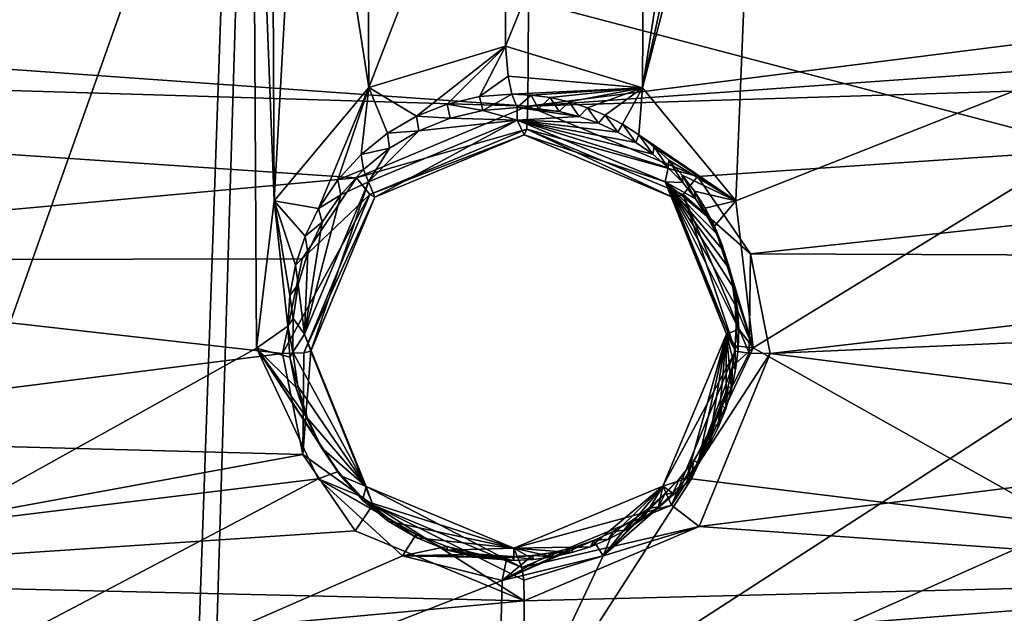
# Model space of a CAD drawing. Header units: millimetres. Extents: x -147 to 294, y -82 to 275.
# Tile 506 of 609: x 232.07 to 241.5, y 238.58 to 244.27. Entities that reach past the tile are written whole.
import ezdxf

# ---------------------------------------------------------------- set-up
doc = ezdxf.new("R2010")
doc.units = ezdxf.units.MM
doc.header["$LTSCALE"] = 67.506716
for name, color, linetype in [('1594', 7, 'CONTINUOUS'), ('1595', 7, 'CONTINUOUS'), ('1596', 7, 'CONTINUOUS'), ('1655', 7, 'CONTINUOUS'), ('1670', 7, 'CONTINUOUS'), ('3742', 7, 'CONTINUOUS'), ('3743', 7, 'CONTINUOUS'), ('3744', 7, 'CONTINUOUS'), ('3745', 7, 'CONTINUOUS'), ('3746', 7, 'CONTINUOUS'), ('3747', 7, 'CONTINUOUS'), ('3748', 7, 'CONTINUOUS'), ('3749', 7, 'CONTINUOUS'), ('3750', 7, 'CONTINUOUS'), ('3751', 7, 'CONTINUOUS'), ('3752', 7, 'CONTINUOUS'), ('3753', 7, 'CONTINUOUS'), ('3754', 7, 'CONTINUOUS'), ('498', 7, 'CONTINUOUS'), ('499', 7, 'CONTINUOUS'), ('841', 7, 'CONTINUOUS'), ('871', 7, 'CONTINUOUS')]:
    doc.layers.add(name, color=color, linetype=linetype)

msp = doc.modelspace()

# ---------------------------------------------------------------- linework, layer by layer
at = {"layer": '1594', "linetype": 'CONTINUOUS'}
for points in [[(227.5298, 245.2722, -6.7578), (234.2977, 247.9122, -7.1923), (231.2856, 239.4225, -7.0611), (227.5298, 245.2722, -6.7578)], [(234.2977, 247.9122, -7.1923), (234.3358, 241.1197, -7.272), (231.2856, 239.4225, -7.0611), (234.2977, 247.9122, -7.1923)], [(234.5058, 242.5318, -7.2712), (234.3358, 241.1197, -7.272), (234.2977, 247.9122, -7.1923), (234.5058, 242.5318, -7.2712)], [(234.4794, 247.831, -7.2098), (234.5058, 242.5318, -7.2712), (234.2977, 247.9122, -7.1923), (234.4794, 247.831, -7.2098)], [(238.0347, 243.6147, -7.6199), (239.1475, 247.9122, -7.703), (238.928, 242.5331, -7.7368), (238.0347, 243.6147, -7.6199)], [(239.1475, 247.9122, -7.703), (238.0347, 243.6147, -7.6199), (238.9664, 247.8306, -7.6822), (239.1475, 247.9122, -7.703)], [(239.1475, 247.9122, -7.703), (245.8576, 245.2727, -8.6876), (238.928, 242.5331, -7.7368), (239.1475, 247.9122, -7.703)], [(234.7893, 247.6226, -7.2408), (234.5058, 242.5318, -7.2712), (234.4794, 247.831, -7.2098), (234.7893, 247.6226, -7.2408)], [(238.9664, 247.8306, -7.6822), (238.0347, 243.6147, -7.6199), (238.657, 247.6222, -7.6481), (238.9664, 247.8306, -7.6822)], [(235.4118, 243.6197, -7.3436), (234.5058, 242.5318, -7.2712), (234.7893, 247.6226, -7.2408), (235.4118, 243.6197, -7.3436)], [(235.3919, 247.2924, -7.3019), (235.4118, 243.6197, -7.3436), (234.7893, 247.6226, -7.2408), (235.3919, 247.2924, -7.3019)], [(238.657, 247.6222, -7.6481), (238.0347, 243.6147, -7.6199), (238.0549, 247.2923, -7.5823), (238.657, 247.6222, -7.6481)], [(236.7239, 247.0085, -7.4397), (235.4118, 243.6197, -7.3436), (235.3919, 247.2924, -7.3019), (236.7239, 247.0085, -7.4397)], [(238.0347, 243.6147, -7.6199), (236.7206, 244.0141, -7.4714), (238.0549, 247.2923, -7.5823), (238.0347, 243.6147, -7.6199)], [(238.0549, 247.2923, -7.5823), (236.7206, 244.0141, -7.4714), (236.7239, 247.0085, -7.4397), (238.0549, 247.2923, -7.5823)], [(236.7206, 244.0141, -7.4714), (235.4118, 243.6197, -7.3436), (236.7239, 247.0085, -7.4397), (236.7206, 244.0141, -7.4714)], [(238.928, 242.5331, -7.7368), (245.8576, 245.2727, -8.6876), (239.0949, 241.1227, -7.7731), (238.928, 242.5331, -7.7368)], [(239.0949, 241.1227, -7.7731), (245.8576, 245.2727, -8.6876), (242.1217, 239.4225, -8.2022), (239.0949, 241.1227, -7.7731)], [(234.3358, 241.1197, -7.272), (234.9264, 239.8662, -7.339), (231.2856, 239.4225, -7.0611), (234.3358, 241.1197, -7.272)], [(238.5028, 239.8663, -7.7156), (239.0949, 241.1227, -7.7731), (242.1217, 239.4225, -8.2022), (238.5028, 239.8663, -7.7156)]]:
    msp.add_3dface(points, dxfattribs=at)
at = {"layer": '1595', "linetype": 'CONTINUOUS'}
for points in [[(235.4118, 243.6197, -7.3436), (236.7206, 244.0141, -7.4714), (235.8697, 243.343, -6.7712), (235.4118, 243.6197, -7.3436)], [(235.8697, 243.343, -6.7712), (236.7206, 244.0141, -7.4714), (236.1647, 243.4598, -6.8022), (235.8697, 243.343, -6.7712)], [(236.1647, 243.4598, -6.8022), (236.7206, 244.0141, -7.4714), (236.4725, 243.5306, -6.835), (236.1647, 243.4598, -6.8022)], [(236.4725, 243.5306, -6.835), (236.7206, 244.0141, -7.4714), (236.7473, 243.7259, -7.2171), (236.4725, 243.5306, -6.835)], [(236.7841, 243.5544, -6.8683), (236.4725, 243.5306, -6.835), (236.7473, 243.7259, -7.2171), (236.7841, 243.5544, -6.8683)], [(234.5058, 242.5318, -7.2712), (235.4118, 243.6197, -7.3436), (234.9315, 242.4576, -6.6747), (234.5058, 242.5318, -7.2712)], [(234.9315, 242.4576, -6.6747), (235.4118, 243.6197, -7.3436), (235.1168, 242.7336, -6.6933), (234.9315, 242.4576, -6.6747)], [(235.1168, 242.7336, -6.6933), (235.4118, 243.6197, -7.3436), (235.3398, 242.9772, -6.7161), (235.1168, 242.7336, -6.6933)], [(235.3398, 242.9772, -6.7161), (235.4118, 243.6197, -7.3436), (235.5932, 243.1818, -6.7424), (235.3398, 242.9772, -6.7161)], [(235.5932, 243.1818, -6.7424), (235.4118, 243.6197, -7.3436), (235.8697, 243.343, -6.7712), (235.5932, 243.1818, -6.7424)], [(234.3358, 241.1197, -7.272), (234.5058, 242.5318, -7.2712), (234.6366, 241.3304, -6.649), (234.3358, 241.1197, -7.272)], [(234.6366, 241.3304, -6.649), (234.5058, 242.5318, -7.2712), (234.655, 241.6262, -6.649), (234.6366, 241.3304, -6.649)], [(234.655, 241.6262, -6.649), (234.5058, 242.5318, -7.2712), (234.7111, 241.916, -6.6535), (234.655, 241.6262, -6.649)], [(234.7111, 241.916, -6.6535), (234.5058, 242.5318, -7.2712), (234.8038, 242.1944, -6.6621), (234.7111, 241.916, -6.6535)], [(234.8038, 242.1944, -6.6621), (234.5058, 242.5318, -7.2712), (234.9315, 242.4576, -6.6747), (234.8038, 242.1944, -6.6621)], [(234.6562, 241.0352, -6.6532), (234.3358, 241.1197, -7.272), (234.6366, 241.3304, -6.649), (234.6562, 241.0352, -6.6532)], [(234.9264, 239.8662, -7.339), (234.3358, 241.1197, -7.272), (235.1187, 239.9378, -6.7105), (234.9264, 239.8662, -7.339)], [(235.1187, 239.9378, -6.7105), (234.3358, 241.1197, -7.272), (234.9343, 240.2104, -6.6887), (235.1187, 239.9378, -6.7105)], [(234.9343, 240.2104, -6.6887), (234.3358, 241.1197, -7.272), (234.8069, 240.4705, -6.6731), (234.9343, 240.2104, -6.6887)], [(234.8069, 240.4705, -6.6731), (234.3358, 241.1197, -7.272), (234.7136, 240.7467, -6.6613), (234.8069, 240.4705, -6.6731)], [(234.7136, 240.7467, -6.6613), (234.3358, 241.1197, -7.272), (234.6562, 241.0352, -6.6532), (234.7136, 240.7467, -6.6613)], [(235.3393, 239.6975, -6.736), (234.9264, 239.8662, -7.339), (235.1187, 239.9378, -6.7105), (235.3393, 239.6975, -6.736)], [(235.8654, 239.335, -6.7947), (234.9264, 239.8662, -7.339), (235.5903, 239.4954, -6.7642), (235.8654, 239.335, -6.7947)], [(234.9264, 239.8662, -7.339), (235.8654, 239.335, -6.7947), (235.7355, 239.1307, -7.5991), (234.9264, 239.8662, -7.339)], [(235.5903, 239.4954, -6.7642), (234.9264, 239.8662, -7.339), (235.3393, 239.6975, -6.736), (235.5903, 239.4954, -6.7642)], [(235.8654, 239.335, -6.7947), (236.1598, 239.2182, -6.8268), (235.7355, 239.1307, -7.5991), (235.8654, 239.335, -6.7947)], [(236.1598, 239.2182, -6.8268), (236.4681, 239.1471, -6.8598), (235.7355, 239.1307, -7.5991), (236.1598, 239.2182, -6.8268)], [(236.4681, 239.1471, -6.8598), (236.7815, 239.1232, -6.8926), (235.7355, 239.1307, -7.5991), (236.4681, 239.1471, -6.8598)], [(236.7334, 239.1112, -7.3498), (236.6906, 238.892, -7.7564), (235.7355, 239.1307, -7.5991), (236.7334, 239.1112, -7.3498)], [(236.7815, 239.1232, -6.8926), (236.7334, 239.1112, -7.3498), (235.7355, 239.1307, -7.5991), (236.7815, 239.1232, -6.8926)]]:
    msp.add_3dface(points, dxfattribs=at)
at = {"layer": '1596', "linetype": 'CONTINUOUS'}
for points in [[(231.2856, 239.4225, -7.0611), (234.9264, 239.8662, -7.339), (222.6883, 233.4198, -7.5827), (231.2856, 239.4225, -7.0611)], [(234.9264, 239.8662, -7.339), (235.7355, 239.1307, -7.5991), (222.6883, 233.4198, -7.5827), (234.9264, 239.8662, -7.339)], [(238.5028, 239.8663, -7.7156), (242.1217, 239.4225, -8.2022), (236.6432, 236.9809, -8.2056), (238.5028, 239.8663, -7.7156)], [(238.5028, 239.8663, -7.7156), (236.6432, 236.9809, -8.2056), (237.6561, 239.1299, -7.8015), (238.5028, 239.8663, -7.7156)], [(242.1217, 239.4225, -8.2022), (245.6442, 238.5371, -8.7835), (236.6432, 236.9809, -8.2056), (242.1217, 239.4225, -8.2022)], [(235.7355, 239.1307, -7.5991), (236.6906, 238.892, -7.7564), (222.6883, 233.4198, -7.5827), (235.7355, 239.1307, -7.5991)], [(236.6432, 236.9809, -8.2056), (236.6906, 238.892, -7.7564), (237.6561, 239.1299, -7.8015), (236.6432, 236.9809, -8.2056)], [(222.6883, 233.4198, -7.5827), (236.6906, 238.892, -7.7564), (236.6432, 236.9809, -8.2056), (222.6883, 233.4198, -7.5827)]]:
    msp.add_3dface(points, dxfattribs=at)
at = {"layer": '1655', "linetype": 'CONTINUOUS'}
for points in [[(236.9492, 245.3324, -5.273), (236.9372, 243.4394, -5.3852), (255.6856, 245.8161, -7.8739), (236.9492, 245.3324, -5.273)], [(255.6856, 245.8161, -7.8739), (236.9372, 243.4394, -5.3852), (256.2136, 244.8117, -8.0411), (255.6856, 245.8161, -7.8739)], [(256.2136, 244.8117, -8.0411), (236.9372, 243.4394, -5.3852), (258.2573, 244.1008, -8.4766), (256.2136, 244.8117, -8.0411)], [(236.9372, 243.4394, -5.3852), (238.5623, 242.7657, -5.6063), (258.2573, 244.1008, -8.4766), (236.9372, 243.4394, -5.3852)], [(238.5623, 242.7657, -5.6063), (239.0687, 242.0229, -5.7158), (258.2573, 244.1008, -8.4766), (238.5623, 242.7657, -5.6063)], [(239.0687, 242.0229, -5.7158), (247.2503, 241.9912, -6.7854), (258.2573, 244.1008, -8.4766), (239.0687, 242.0229, -5.7158)], [(239.2561, 241.0682, -5.809), (247.2503, 241.9912, -6.7854), (239.0687, 242.0229, -5.7158), (239.2561, 241.0682, -5.809)], [(246.1433, 241.3739, -6.6734), (247.2503, 241.9912, -6.7854), (239.2561, 241.0682, -5.809), (246.1433, 241.3739, -6.6734)], [(245.5041, 240.2738, -6.6734), (246.1433, 241.3739, -6.6734), (239.2561, 241.0682, -5.809), (245.5041, 240.2738, -6.6734)], [(238.5754, 239.4102, -5.8675), (245.5041, 240.2738, -6.6734), (239.2561, 241.0682, -5.809), (238.5754, 239.4102, -5.8675)], [(245.5378, 238.9158, -6.7986), (245.5041, 240.2738, -6.6734), (238.5754, 239.4102, -5.8675), (245.5378, 238.9158, -6.7986)], [(236.9021, 238.6991, -5.7478), (245.5378, 238.9158, -6.7986), (238.5754, 239.4102, -5.8675), (236.9021, 238.6991, -5.7478)], [(241.5895, 237.7848, -6.3739), (245.5378, 238.9158, -6.7986), (236.8931, 237.769, -5.8323), (241.5895, 237.7848, -6.3739)], [(236.8931, 237.769, -5.8323), (245.5378, 238.9158, -6.7986), (236.8977, 238.235, -5.7894), (236.8931, 237.769, -5.8323)], [(236.8977, 238.235, -5.7894), (245.5378, 238.9158, -6.7986), (236.9021, 238.6991, -5.7478), (236.8977, 238.235, -5.7894)]]:
    msp.add_3dface(points, dxfattribs=at)
at = {"layer": '1670', "linetype": 'CONTINUOUS'}
for points in [[(236.9372, 243.4394, -5.3852), (236.9492, 245.3324, -5.273), (217.548, 244.8225, -3.968), (236.9372, 243.4394, -5.3852)], [(215.5199, 244.0889, -3.9713), (236.9372, 243.4394, -5.3852), (217.548, 244.8225, -3.968), (215.5199, 244.0889, -3.9713)], [(235.2939, 242.7535, -5.2631), (236.9372, 243.4394, -5.3852), (215.5199, 244.0889, -3.9713), (235.2939, 242.7535, -5.2631)], [(226.6769, 241.9591, -4.6169), (235.2939, 242.7535, -5.2631), (215.5199, 244.0889, -3.9713), (226.6769, 241.9591, -4.6169)], [(234.7738, 241.9756, -5.2672), (235.2939, 242.7535, -5.2631), (226.6769, 241.9591, -4.6169), (234.7738, 241.9756, -5.2672)], [(234.5869, 241.0682, -5.3173), (234.7738, 241.9756, -5.2672), (226.6769, 241.9591, -4.6169), (234.5869, 241.0682, -5.3173)], [(228.2959, 240.2738, -4.8614), (234.5869, 241.0682, -5.3173), (226.6769, 241.9591, -4.6169), (228.2959, 240.2738, -4.8614)], [(234.7809, 240.1008, -5.4134), (234.5869, 241.0682, -5.3173), (228.2959, 240.2738, -4.8614), (234.7809, 240.1008, -5.4134)], [(228.2327, 238.8996, -4.978), (234.7809, 240.1008, -5.4134), (228.2959, 240.2738, -4.8614), (228.2327, 238.8996, -4.978)], [(235.282, 239.368, -5.524), (234.7809, 240.1008, -5.4134), (228.2327, 238.8996, -4.978), (235.282, 239.368, -5.524)], [(236.9021, 238.6991, -5.7478), (235.282, 239.368, -5.524), (228.2327, 238.8996, -4.978), (236.9021, 238.6991, -5.7478)], [(227.47, 237.8324, -5.0283), (236.9021, 238.6991, -5.7478), (228.2327, 238.8996, -4.978), (227.47, 237.8324, -5.0283)], [(236.8977, 238.235, -5.7894), (236.9021, 238.6991, -5.7478), (227.47, 237.8324, -5.0283), (236.8977, 238.235, -5.7894)]]:
    msp.add_3dface(points, dxfattribs=at)
at = {"layer": '3742', "linetype": 'CONTINUOUS'}
for points in [[(236.9372, 243.4394, -5.3852), (235.2939, 242.7535, -5.2631), (236.9278, 243.2189, -5.5036), (236.9372, 243.4394, -5.3852)], [(236.9278, 243.2189, -5.5036), (235.2939, 242.7535, -5.2631), (235.4227, 242.5926, -5.3812), (236.9278, 243.2189, -5.5036)], [(236.9278, 243.2189, -5.5036), (235.4227, 242.5926, -5.3812), (236.9022, 243.1653, -5.7468), (236.9278, 243.2189, -5.5036)], [(236.9022, 243.1653, -5.7468), (235.4227, 242.5926, -5.3812), (235.4694, 242.5656, -5.6266), (236.9022, 243.1653, -5.7468)], [(235.2939, 242.7535, -5.2631), (234.7738, 241.9756, -5.2672), (235.4227, 242.5926, -5.3812), (235.2939, 242.7535, -5.2631)], [(234.7738, 241.9756, -5.2672), (234.5869, 241.0682, -5.3173), (235.4227, 242.5926, -5.3812), (234.7738, 241.9756, -5.2672)], [(235.4227, 242.5926, -5.3812), (234.5869, 241.0682, -5.3173), (234.7919, 241.075, -5.4275), (235.4227, 242.5926, -5.3812)], [(235.4227, 242.5926, -5.3812), (234.7919, 241.075, -5.4275), (235.4694, 242.5656, -5.6266), (235.4227, 242.5926, -5.3812)], [(234.8572, 241.0908, -5.6412), (235.4694, 242.5656, -5.6266), (234.7919, 241.075, -5.4275), (234.8572, 241.0908, -5.6412)]]:
    msp.add_3dface(points, dxfattribs=at)
at = {"layer": '3743', "linetype": 'CONTINUOUS'}
for points in [[(238.5623, 242.7657, -5.6063), (236.9372, 243.4394, -5.3852), (236.9278, 243.2189, -5.5036), (238.5623, 242.7657, -5.6063)], [(236.9278, 243.2189, -5.5036), (236.9022, 243.1653, -5.7468), (238.3289, 242.5649, -5.9278), (236.9278, 243.2189, -5.5036)], [(238.5623, 242.7657, -5.6063), (236.9278, 243.2189, -5.5036), (238.4246, 242.5931, -5.6973), (238.5623, 242.7657, -5.6063)], [(238.4246, 242.5931, -5.6973), (236.9278, 243.2189, -5.5036), (238.3289, 242.5649, -5.9278), (238.4246, 242.5931, -5.6973)], [(239.0687, 242.0229, -5.7158), (238.5623, 242.7657, -5.6063), (238.4246, 242.5931, -5.6973), (239.0687, 242.0229, -5.7158)], [(238.9242, 241.0908, -6.0695), (238.4246, 242.5931, -5.6973), (238.3289, 242.5649, -5.9278), (238.9242, 241.0908, -6.0695)], [(239.0558, 241.0735, -5.857), (239.0687, 242.0229, -5.7158), (238.4246, 242.5931, -5.6973), (239.0558, 241.0735, -5.857)], [(238.4246, 242.5931, -5.6973), (238.9242, 241.0908, -6.0695), (239.0558, 241.0735, -5.857), (238.4246, 242.5931, -5.6973)], [(239.2561, 241.0682, -5.809), (239.0687, 242.0229, -5.7158), (239.0558, 241.0735, -5.857), (239.2561, 241.0682, -5.809)]]:
    msp.add_3dface(points, dxfattribs=at)
at = {"layer": '3744', "linetype": 'CONTINUOUS'}
for points in [[(239.0558, 241.0735, -5.857), (238.9242, 241.0908, -6.0695), (238.3127, 239.6163, -6.0879), (239.0558, 241.0735, -5.857)], [(239.2561, 241.0682, -5.809), (239.0558, 241.0735, -5.857), (238.3127, 239.6163, -6.0879), (239.2561, 241.0682, -5.809)], [(238.5754, 239.4102, -5.8675), (239.2561, 241.0682, -5.809), (238.3127, 239.6163, -6.0879), (238.5754, 239.4102, -5.8675)], [(236.8785, 239.0165, -5.9712), (238.5754, 239.4102, -5.8675), (238.3127, 239.6163, -6.0879), (236.8785, 239.0165, -5.9712)], [(236.8965, 238.8978, -5.8005), (238.5754, 239.4102, -5.8675), (236.8785, 239.0165, -5.9712), (236.8965, 238.8978, -5.8005)], [(236.9021, 238.6991, -5.7478), (238.5754, 239.4102, -5.8675), (236.8965, 238.8978, -5.8005), (236.9021, 238.6991, -5.7478)]]:
    msp.add_3dface(points, dxfattribs=at)
at = {"layer": '3745', "linetype": 'CONTINUOUS'}
for points in [[(234.5869, 241.0682, -5.3173), (234.7809, 240.1008, -5.4134), (234.7919, 241.075, -5.4275), (234.5869, 241.0682, -5.3173)], [(234.7809, 240.1008, -5.4134), (234.8572, 241.0908, -5.6412), (234.7919, 241.075, -5.4275), (234.7809, 240.1008, -5.4134)], [(234.8572, 241.0908, -5.6412), (234.7809, 240.1008, -5.4134), (235.451, 239.6172, -5.7865), (234.8572, 241.0908, -5.6412)], [(234.7809, 240.1008, -5.4134), (235.282, 239.368, -5.524), (235.451, 239.6172, -5.7865), (234.7809, 240.1008, -5.4134)], [(235.282, 239.368, -5.524), (236.9021, 238.6991, -5.7478), (235.451, 239.6172, -5.7865), (235.282, 239.368, -5.524)], [(236.9021, 238.6991, -5.7478), (236.8965, 238.8978, -5.8005), (235.451, 239.6172, -5.7865), (236.9021, 238.6991, -5.7478)], [(236.8965, 238.8978, -5.8005), (236.8785, 239.0165, -5.9712), (235.451, 239.6172, -5.7865), (236.8965, 238.8978, -5.8005)]]:
    msp.add_3dface(points, dxfattribs=at)
at = {"layer": '3746', "linetype": 'CONTINUOUS'}
for points in [[(234.8572, 241.0908, -5.6412), (235.451, 239.6172, -5.7865), (234.7971, 241.2544, -6.3308), (234.8572, 241.0908, -5.6412)], [(234.7971, 241.2544, -6.3308), (235.451, 239.6172, -5.7865), (235.3864, 239.7955, -6.5063), (234.7971, 241.2544, -6.3308)], [(235.451, 239.6172, -5.7865), (236.8785, 239.0165, -5.9712), (235.3864, 239.7955, -6.5063), (235.451, 239.6172, -5.7865)], [(235.3864, 239.7955, -6.5063), (236.8785, 239.0165, -5.9712), (236.8016, 239.2037, -6.7019), (235.3864, 239.7955, -6.5063)]]:
    msp.add_3dface(points, dxfattribs=at)
at = {"layer": '3747', "linetype": 'CONTINUOUS'}
for points in [[(236.8344, 243.3064, -6.3907), (235.4694, 242.5656, -5.6266), (235.4082, 242.7129, -6.2845), (236.8344, 243.3064, -6.3907)], [(236.9022, 243.1653, -5.7468), (235.4694, 242.5656, -5.6266), (236.8344, 243.3064, -6.3907), (236.9022, 243.1653, -5.7468)], [(234.8572, 241.0908, -5.6412), (234.7971, 241.2544, -6.3308), (235.4082, 242.7129, -6.2845), (234.8572, 241.0908, -5.6412)], [(235.4694, 242.5656, -5.6266), (234.8572, 241.0908, -5.6412), (235.4082, 242.7129, -6.2845), (235.4694, 242.5656, -5.6266)]]:
    msp.add_3dface(points, dxfattribs=at)
at = {"layer": '3748', "linetype": 'CONTINUOUS'}
for points in [[(236.9022, 243.1653, -5.7468), (236.8344, 243.3064, -6.3907), (238.2508, 242.713, -6.5838), (236.9022, 243.1653, -5.7468)], [(238.3289, 242.5649, -5.9278), (236.9022, 243.1653, -5.7468), (238.2508, 242.713, -6.5838), (238.3289, 242.5649, -5.9278)], [(238.8394, 241.2544, -6.7565), (238.3289, 242.5649, -5.9278), (238.2508, 242.713, -6.5838), (238.8394, 241.2544, -6.7565)], [(238.9242, 241.0908, -6.0695), (238.3289, 242.5649, -5.9278), (238.8394, 241.2544, -6.7565), (238.9242, 241.0908, -6.0695)]]:
    msp.add_3dface(points, dxfattribs=at)
at = {"layer": '3749', "linetype": 'CONTINUOUS'}
for points in [[(238.9242, 241.0908, -6.0695), (238.8394, 241.2544, -6.7565), (238.2281, 239.797, -6.8054), (238.9242, 241.0908, -6.0695)], [(238.3127, 239.6163, -6.0879), (238.9242, 241.0908, -6.0695), (238.2281, 239.797, -6.8054), (238.3127, 239.6163, -6.0879)], [(236.8016, 239.2037, -6.7019), (238.3127, 239.6163, -6.0879), (238.2281, 239.797, -6.8054), (236.8016, 239.2037, -6.7019)], [(236.8785, 239.0165, -5.9712), (238.3127, 239.6163, -6.0879), (236.8016, 239.2037, -6.7019), (236.8785, 239.0165, -5.9712)]]:
    msp.add_3dface(points, dxfattribs=at)
at = {"layer": '3750', "linetype": 'CONTINUOUS'}
for points in [[(237.4267, 243.3406, -6.4515), (236.8344, 243.3064, -6.3907), (236.8352, 243.4255, -6.383), (237.4267, 243.3406, -6.4515)], [(237.2355, 243.3867, -6.4279), (237.4267, 243.3406, -6.4515), (236.8352, 243.4255, -6.383), (237.2355, 243.3867, -6.4279)], [(237.0384, 243.415, -6.4051), (237.2355, 243.3867, -6.4279), (236.8352, 243.4255, -6.383), (237.0384, 243.415, -6.4051)], [(237.6135, 243.2757, -6.4759), (236.8344, 243.3064, -6.3907), (237.4267, 243.3406, -6.4515), (237.6135, 243.2757, -6.4759)], [(238.2508, 242.713, -6.5838), (236.8344, 243.3064, -6.3907), (238.2816, 242.8491, -6.5779), (238.2508, 242.713, -6.5838)], [(238.2816, 242.8491, -6.5779), (236.8344, 243.3064, -6.3907), (238.132, 242.9779, -6.5525), (238.2816, 242.8491, -6.5779)], [(238.132, 242.9779, -6.5525), (236.8344, 243.3064, -6.3907), (237.9711, 243.0913, -6.5272), (238.132, 242.9779, -6.5525)], [(237.9711, 243.0913, -6.5272), (236.8344, 243.3064, -6.3907), (237.7966, 243.1916, -6.5014), (237.9711, 243.0913, -6.5272)], [(237.7966, 243.1916, -6.5014), (236.8344, 243.3064, -6.3907), (237.6135, 243.2757, -6.4759), (237.7966, 243.1916, -6.5014)], [(238.4191, 242.7064, -6.603), (238.2508, 242.713, -6.5838), (238.2816, 242.8491, -6.5779), (238.4191, 242.7064, -6.603)], [(238.8394, 241.2544, -6.7565), (238.2508, 242.713, -6.5838), (238.9558, 241.302, -6.766), (238.8394, 241.2544, -6.7565)], [(238.9558, 241.302, -6.766), (238.2508, 242.713, -6.5838), (238.9444, 241.494, -6.7501), (238.9558, 241.302, -6.766)], [(238.9444, 241.494, -6.7501), (238.2508, 242.713, -6.5838), (238.916, 241.686, -6.7324), (238.9444, 241.494, -6.7501)], [(238.916, 241.686, -6.7324), (238.2508, 242.713, -6.5838), (238.8722, 241.873, -6.7136), (238.916, 241.686, -6.7324)], [(238.8722, 241.873, -6.7136), (238.2508, 242.713, -6.5838), (238.8139, 242.0505, -6.6939), (238.8722, 241.873, -6.7136)], [(238.8139, 242.0505, -6.6939), (238.2508, 242.713, -6.5838), (238.7399, 242.2218, -6.6732), (238.8139, 242.0505, -6.6939)], [(238.7399, 242.2218, -6.6732), (238.2508, 242.713, -6.5838), (238.6518, 242.3855, -6.6516), (238.7399, 242.2218, -6.6732)], [(238.6518, 242.3855, -6.6516), (238.2508, 242.713, -6.5838), (238.5422, 242.5524, -6.6275), (238.6518, 242.3855, -6.6516)], [(238.5422, 242.5524, -6.6275), (238.2508, 242.713, -6.5838), (238.4191, 242.7064, -6.603), (238.5422, 242.5524, -6.6275)], [(238.2281, 239.797, -6.8054), (238.8394, 241.2544, -6.7565), (238.4542, 239.8718, -6.8244), (238.2281, 239.797, -6.8054)], [(238.4542, 239.8718, -6.8244), (238.8394, 241.2544, -6.7565), (238.5683, 240.0234, -6.8245), (238.4542, 239.8718, -6.8244)], [(238.5683, 240.0234, -6.8245), (238.8394, 241.2544, -6.7565), (238.6698, 240.1864, -6.8225), (238.5683, 240.0234, -6.8245)], [(238.6698, 240.1864, -6.8225), (238.8394, 241.2544, -6.7565), (238.7581, 240.3594, -6.8183), (238.6698, 240.1864, -6.8225)], [(238.7581, 240.3594, -6.8183), (238.8394, 241.2544, -6.7565), (238.8308, 240.5387, -6.812), (238.7581, 240.3594, -6.8183)], [(238.8308, 240.5387, -6.812), (238.8394, 241.2544, -6.7565), (238.8863, 240.7226, -6.8035), (238.8308, 240.5387, -6.812)], [(238.9495, 241.1091, -6.7802), (238.8394, 241.2544, -6.7565), (238.9558, 241.302, -6.766), (238.9495, 241.1091, -6.7802)], [(238.8863, 240.7226, -6.8035), (238.8394, 241.2544, -6.7565), (238.926, 240.9142, -6.7928), (238.8863, 240.7226, -6.8035)], [(238.926, 240.9142, -6.7928), (238.8394, 241.2544, -6.7565), (238.9495, 241.1091, -6.7802), (238.926, 240.9142, -6.7928)], [(238.326, 239.7296, -6.8221), (238.2281, 239.797, -6.8054), (238.4542, 239.8718, -6.8244), (238.326, 239.7296, -6.8221)], [(236.8016, 239.2037, -6.7019), (238.2281, 239.797, -6.8054), (237.5352, 239.2171, -6.7792), (236.8016, 239.2037, -6.7019)], [(237.5352, 239.2171, -6.7792), (238.2281, 239.797, -6.8054), (237.7097, 239.291, -6.7917), (237.5352, 239.2171, -6.7792)], [(237.7097, 239.291, -6.7917), (238.2281, 239.797, -6.8054), (237.8787, 239.3802, -6.8025), (237.7097, 239.291, -6.7917)], [(237.8787, 239.3802, -6.8025), (238.2281, 239.797, -6.8054), (238.038, 239.4831, -6.8111), (237.8787, 239.3802, -6.8025)], [(238.038, 239.4831, -6.8111), (238.2281, 239.797, -6.8054), (238.1864, 239.5993, -6.8176), (238.038, 239.4831, -6.8111)], [(238.1864, 239.5993, -6.8176), (238.2281, 239.797, -6.8054), (238.326, 239.7296, -6.8221), (238.1864, 239.5993, -6.8176)], [(236.8005, 239.0853, -6.7122), (236.8016, 239.2037, -6.7019), (236.9909, 239.0942, -6.7316), (236.8005, 239.0853, -6.7122)], [(237.3582, 239.1601, -6.765), (236.8016, 239.2037, -6.7019), (237.5352, 239.2171, -6.7792), (237.3582, 239.1601, -6.765)], [(236.9909, 239.0942, -6.7316), (236.8016, 239.2037, -6.7019), (237.1768, 239.1191, -6.7492), (236.9909, 239.0942, -6.7316)], [(237.1768, 239.1191, -6.7492), (236.8016, 239.2037, -6.7019), (237.3582, 239.1601, -6.765), (237.1768, 239.1191, -6.7492)]]:
    msp.add_3dface(points, dxfattribs=at)
at = {"layer": '3751', "linetype": 'CONTINUOUS'}
for points in [[(236.8352, 243.4255, -6.383), (236.8344, 243.3064, -6.3907), (236.5055, 243.3985, -6.3502), (236.8352, 243.4255, -6.383)], [(236.1926, 243.3253, -6.3227), (236.8344, 243.3064, -6.3907), (235.8923, 243.2031, -6.3), (236.1926, 243.3253, -6.3227)], [(236.5055, 243.3985, -6.3502), (236.8344, 243.3064, -6.3907), (236.1926, 243.3253, -6.3227), (236.5055, 243.3985, -6.3502)], [(236.8344, 243.3064, -6.3907), (235.4082, 242.7129, -6.2845), (235.8923, 243.2031, -6.3), (236.8344, 243.3064, -6.3907)], [(235.8923, 243.2031, -6.3), (235.4082, 242.7129, -6.2845), (235.6115, 243.0366, -6.2828), (235.8923, 243.2031, -6.3)], [(235.6115, 243.0366, -6.2828), (235.4082, 242.7129, -6.2845), (235.3624, 242.832, -6.2718), (235.6115, 243.0366, -6.2828)], [(235.3624, 242.832, -6.2718), (235.4082, 242.7129, -6.2845), (235.1445, 242.591, -6.2668), (235.3624, 242.832, -6.2718)], [(235.4082, 242.7129, -6.2845), (234.7971, 241.2544, -6.3308), (235.1445, 242.591, -6.2668), (235.4082, 242.7129, -6.2845)], [(235.1445, 242.591, -6.2668), (234.7971, 241.2544, -6.3308), (234.9672, 242.3263, -6.268), (235.1445, 242.591, -6.2668)], [(234.9672, 242.3263, -6.268), (234.7971, 241.2544, -6.3308), (234.8298, 242.0367, -6.2755), (234.9672, 242.3263, -6.268)], [(234.8298, 242.0367, -6.2755), (234.7971, 241.2544, -6.3308), (234.7363, 241.7297, -6.289), (234.8298, 242.0367, -6.2755)], [(234.7363, 241.7297, -6.289), (234.7971, 241.2544, -6.3308), (234.6872, 241.4052, -6.3086), (234.7363, 241.7297, -6.289)], [(234.6872, 241.4052, -6.3086), (234.7971, 241.2544, -6.3308), (234.686, 241.0814, -6.3334), (234.6872, 241.4052, -6.3086)], [(234.7971, 241.2544, -6.3308), (235.3864, 239.7955, -6.5063), (234.686, 241.0814, -6.3334), (234.7971, 241.2544, -6.3308)], [(234.686, 241.0814, -6.3334), (235.3864, 239.7955, -6.5063), (234.7337, 240.7573, -6.3635), (234.686, 241.0814, -6.3334)], [(234.7337, 240.7573, -6.3635), (235.3864, 239.7955, -6.5063), (234.8256, 240.4504, -6.3971), (234.7337, 240.7573, -6.3635)], [(234.8256, 240.4504, -6.3971), (235.3864, 239.7955, -6.5063), (234.9628, 240.1613, -6.4341), (234.8256, 240.4504, -6.3971)], [(234.9628, 240.1613, -6.4341), (235.3864, 239.7955, -6.5063), (235.1385, 239.8986, -6.4732), (234.9628, 240.1613, -6.4341)], [(235.1385, 239.8986, -6.4732), (235.3864, 239.7955, -6.5063), (235.3531, 239.6629, -6.5143), (235.1385, 239.8986, -6.4732)], [(235.3864, 239.7955, -6.5063), (236.8016, 239.2037, -6.7019), (235.3531, 239.6629, -6.5143), (235.3864, 239.7955, -6.5063)], [(235.3531, 239.6629, -6.5143), (236.8016, 239.2037, -6.7019), (235.598, 239.4631, -6.5558), (235.3531, 239.6629, -6.5143)], [(235.598, 239.4631, -6.5558), (236.8016, 239.2037, -6.7019), (235.8725, 239.3014, -6.5974), (235.598, 239.4631, -6.5558)], [(235.8725, 239.3014, -6.5974), (236.8016, 239.2037, -6.7019), (236.1672, 239.1829, -6.6378), (235.8725, 239.3014, -6.5974)], [(236.8016, 239.2037, -6.7019), (236.8005, 239.0853, -6.7122), (236.1672, 239.1829, -6.6378), (236.8016, 239.2037, -6.7019)], [(236.1672, 239.1829, -6.6378), (236.8005, 239.0853, -6.7122), (236.4758, 239.1112, -6.676), (236.1672, 239.1829, -6.6378)]]:
    msp.add_3dface(points, dxfattribs=at)
at = {"layer": '3752', "linetype": 'CONTINUOUS'}
for points in [[(236.1647, 243.4598, -6.8022), (236.4725, 243.5306, -6.835), (236.5055, 243.3985, -6.3502), (236.1647, 243.4598, -6.8022)], [(236.4725, 243.5306, -6.835), (236.7841, 243.5544, -6.8683), (236.5055, 243.3985, -6.3502), (236.4725, 243.5306, -6.835)], [(236.7841, 243.5544, -6.8683), (236.8352, 243.4255, -6.383), (236.5055, 243.3985, -6.3502), (236.7841, 243.5544, -6.8683)], [(235.8697, 243.343, -6.7712), (236.1647, 243.4598, -6.8022), (236.1926, 243.3253, -6.3227), (235.8697, 243.343, -6.7712)], [(236.1647, 243.4598, -6.8022), (236.5055, 243.3985, -6.3502), (236.1926, 243.3253, -6.3227), (236.1647, 243.4598, -6.8022)], [(235.5932, 243.1818, -6.7424), (235.8697, 243.343, -6.7712), (235.8923, 243.2031, -6.3), (235.5932, 243.1818, -6.7424)], [(235.8697, 243.343, -6.7712), (236.1926, 243.3253, -6.3227), (235.8923, 243.2031, -6.3), (235.8697, 243.343, -6.7712)], [(235.3398, 242.9772, -6.7161), (235.5932, 243.1818, -6.7424), (235.6115, 243.0366, -6.2828), (235.3398, 242.9772, -6.7161)], [(235.5932, 243.1818, -6.7424), (235.8923, 243.2031, -6.3), (235.6115, 243.0366, -6.2828), (235.5932, 243.1818, -6.7424)], [(235.3398, 242.9772, -6.7161), (235.6115, 243.0366, -6.2828), (235.3624, 242.832, -6.2718), (235.3398, 242.9772, -6.7161)], [(235.1168, 242.7336, -6.6933), (235.3398, 242.9772, -6.7161), (235.3624, 242.832, -6.2718), (235.1168, 242.7336, -6.6933)], [(235.1168, 242.7336, -6.6933), (235.3624, 242.832, -6.2718), (235.1445, 242.591, -6.2668), (235.1168, 242.7336, -6.6933)], [(234.9315, 242.4576, -6.6747), (235.1168, 242.7336, -6.6933), (235.1445, 242.591, -6.2668), (234.9315, 242.4576, -6.6747)], [(234.9315, 242.4576, -6.6747), (235.1445, 242.591, -6.2668), (234.9672, 242.3263, -6.268), (234.9315, 242.4576, -6.6747)], [(234.8038, 242.1944, -6.6621), (234.9315, 242.4576, -6.6747), (234.9672, 242.3263, -6.268), (234.8038, 242.1944, -6.6621)], [(234.8038, 242.1944, -6.6621), (234.9672, 242.3263, -6.268), (234.8298, 242.0367, -6.2755), (234.8038, 242.1944, -6.6621)], [(234.7111, 241.916, -6.6535), (234.8038, 242.1944, -6.6621), (234.8298, 242.0367, -6.2755), (234.7111, 241.916, -6.6535)], [(234.7111, 241.916, -6.6535), (234.8298, 242.0367, -6.2755), (234.7363, 241.7297, -6.289), (234.7111, 241.916, -6.6535)], [(234.655, 241.6262, -6.649), (234.7111, 241.916, -6.6535), (234.7363, 241.7297, -6.289), (234.655, 241.6262, -6.649)], [(234.655, 241.6262, -6.649), (234.7363, 241.7297, -6.289), (234.6872, 241.4052, -6.3086), (234.655, 241.6262, -6.649)], [(234.6366, 241.3304, -6.649), (234.655, 241.6262, -6.649), (234.6872, 241.4052, -6.3086), (234.6366, 241.3304, -6.649)], [(234.6366, 241.3304, -6.649), (234.6872, 241.4052, -6.3086), (234.686, 241.0814, -6.3334), (234.6366, 241.3304, -6.649)], [(234.6562, 241.0352, -6.6532), (234.6366, 241.3304, -6.649), (234.686, 241.0814, -6.3334), (234.6562, 241.0352, -6.6532)], [(234.6562, 241.0352, -6.6532), (234.686, 241.0814, -6.3334), (234.7337, 240.7573, -6.3635), (234.6562, 241.0352, -6.6532)], [(234.7136, 240.7467, -6.6613), (234.6562, 241.0352, -6.6532), (234.7337, 240.7573, -6.3635), (234.7136, 240.7467, -6.6613)], [(234.7136, 240.7467, -6.6613), (234.7337, 240.7573, -6.3635), (234.8256, 240.4504, -6.3971), (234.7136, 240.7467, -6.6613)], [(234.8069, 240.4705, -6.6731), (234.7136, 240.7467, -6.6613), (234.8256, 240.4504, -6.3971), (234.8069, 240.4705, -6.6731)], [(234.9343, 240.2104, -6.6887), (234.8069, 240.4705, -6.6731), (234.9628, 240.1613, -6.4341), (234.9343, 240.2104, -6.6887)], [(234.8069, 240.4705, -6.6731), (234.8256, 240.4504, -6.3971), (234.9628, 240.1613, -6.4341), (234.8069, 240.4705, -6.6731)], [(235.1187, 239.9378, -6.7105), (234.9343, 240.2104, -6.6887), (235.1385, 239.8986, -6.4732), (235.1187, 239.9378, -6.7105)], [(234.9343, 240.2104, -6.6887), (234.9628, 240.1613, -6.4341), (235.1385, 239.8986, -6.4732), (234.9343, 240.2104, -6.6887)], [(235.3393, 239.6975, -6.736), (235.1187, 239.9378, -6.7105), (235.3531, 239.6629, -6.5143), (235.3393, 239.6975, -6.736)], [(235.1187, 239.9378, -6.7105), (235.1385, 239.8986, -6.4732), (235.3531, 239.6629, -6.5143), (235.1187, 239.9378, -6.7105)], [(235.5903, 239.4954, -6.7642), (235.3393, 239.6975, -6.736), (235.598, 239.4631, -6.5558), (235.5903, 239.4954, -6.7642)], [(235.3393, 239.6975, -6.736), (235.3531, 239.6629, -6.5143), (235.598, 239.4631, -6.5558), (235.3393, 239.6975, -6.736)], [(235.8654, 239.335, -6.7947), (235.5903, 239.4954, -6.7642), (235.8725, 239.3014, -6.5974), (235.8654, 239.335, -6.7947)], [(235.5903, 239.4954, -6.7642), (235.598, 239.4631, -6.5558), (235.8725, 239.3014, -6.5974), (235.5903, 239.4954, -6.7642)], [(236.1598, 239.2182, -6.8268), (235.8654, 239.335, -6.7947), (236.1672, 239.1829, -6.6378), (236.1598, 239.2182, -6.8268)], [(235.8654, 239.335, -6.7947), (235.8725, 239.3014, -6.5974), (236.1672, 239.1829, -6.6378), (235.8654, 239.335, -6.7947)], [(236.4681, 239.1471, -6.8598), (236.1598, 239.2182, -6.8268), (236.4758, 239.1112, -6.676), (236.4681, 239.1471, -6.8598)], [(236.1598, 239.2182, -6.8268), (236.1672, 239.1829, -6.6378), (236.4758, 239.1112, -6.676), (236.1598, 239.2182, -6.8268)], [(236.7815, 239.1232, -6.8926), (236.4681, 239.1471, -6.8598), (236.8005, 239.0853, -6.7122), (236.7815, 239.1232, -6.8926)], [(236.8005, 239.0853, -6.7122), (236.4681, 239.1471, -6.8598), (236.4758, 239.1112, -6.676), (236.8005, 239.0853, -6.7122)]]:
    msp.add_3dface(points, dxfattribs=at)
at = {"layer": '3753', "linetype": 'CONTINUOUS'}
for points in [[(236.8352, 243.4255, -6.383), (236.7841, 243.5544, -6.8683), (236.9674, 243.5462, -6.8873), (236.8352, 243.4255, -6.383)], [(237.0384, 243.415, -6.4051), (236.8352, 243.4255, -6.383), (236.9674, 243.5462, -6.8873), (237.0384, 243.415, -6.4051)], [(237.1503, 243.5217, -6.9063), (237.0384, 243.415, -6.4051), (236.9674, 243.5462, -6.8873), (237.1503, 243.5217, -6.9063)], [(237.2355, 243.3867, -6.4279), (237.0384, 243.415, -6.4051), (237.1503, 243.5217, -6.9063), (237.2355, 243.3867, -6.4279)], [(237.3307, 243.4811, -6.9251), (237.2355, 243.3867, -6.4279), (237.1503, 243.5217, -6.9063), (237.3307, 243.4811, -6.9251)], [(237.4267, 243.3406, -6.4515), (237.2355, 243.3867, -6.4279), (237.3307, 243.4811, -6.9251), (237.4267, 243.3406, -6.4515)], [(237.5069, 243.4247, -6.9436), (237.4267, 243.3406, -6.4515), (237.3307, 243.4811, -6.9251), (237.5069, 243.4247, -6.9436)], [(237.6135, 243.2757, -6.4759), (237.4267, 243.3406, -6.4515), (237.5069, 243.4247, -6.9436), (237.6135, 243.2757, -6.4759)], [(237.6775, 243.3531, -6.9616), (237.6135, 243.2757, -6.4759), (237.5069, 243.4247, -6.9436), (237.6775, 243.3531, -6.9616)], [(237.7966, 243.1916, -6.5014), (237.6135, 243.2757, -6.4759), (237.6775, 243.3531, -6.9616), (237.7966, 243.1916, -6.5014)], [(237.8416, 243.2665, -6.979), (237.7966, 243.1916, -6.5014), (237.6775, 243.3531, -6.9616), (237.8416, 243.2665, -6.979)], [(237.9711, 243.0913, -6.5272), (237.7966, 243.1916, -6.5014), (237.8416, 243.2665, -6.979), (237.9711, 243.0913, -6.5272)], [(237.9986, 243.1653, -6.9957), (237.9711, 243.0913, -6.5272), (237.8416, 243.2665, -6.979), (237.9986, 243.1653, -6.9957)], [(238.132, 242.9779, -6.5525), (237.9711, 243.0913, -6.5272), (237.9986, 243.1653, -6.9957), (238.132, 242.9779, -6.5525)], [(238.1473, 243.0498, -7.0115), (238.132, 242.9779, -6.5525), (237.9986, 243.1653, -6.9957), (238.1473, 243.0498, -7.0115)], [(238.2816, 242.8491, -6.5779), (238.132, 242.9779, -6.5525), (238.1473, 243.0498, -7.0115), (238.2816, 242.8491, -6.5779)], [(238.2864, 242.9207, -7.0265), (238.2816, 242.8491, -6.5779), (238.1473, 243.0498, -7.0115), (238.2864, 242.9207, -7.0265)], [(238.4191, 242.7064, -6.603), (238.2816, 242.8491, -6.5779), (238.2864, 242.9207, -7.0265), (238.4191, 242.7064, -6.603)], [(238.4146, 242.779, -7.0404), (238.4191, 242.7064, -6.603), (238.2864, 242.9207, -7.0265), (238.4146, 242.779, -7.0404)], [(238.5422, 242.5524, -6.6275), (238.4191, 242.7064, -6.603), (238.4146, 242.779, -7.0404), (238.5422, 242.5524, -6.6275)], [(238.5309, 242.6258, -7.0531), (238.5422, 242.5524, -6.6275), (238.4146, 242.779, -7.0404), (238.5309, 242.6258, -7.0531)], [(238.6518, 242.3855, -6.6516), (238.5422, 242.5524, -6.6275), (238.5309, 242.6258, -7.0531), (238.6518, 242.3855, -6.6516)], [(238.634, 242.462, -7.0645), (238.6518, 242.3855, -6.6516), (238.5309, 242.6258, -7.0531), (238.634, 242.462, -7.0645)], [(238.7399, 242.2218, -6.6732), (238.6518, 242.3855, -6.6516), (238.634, 242.462, -7.0645), (238.7399, 242.2218, -6.6732)], [(238.723, 242.289, -7.0744), (238.7399, 242.2218, -6.6732), (238.634, 242.462, -7.0645), (238.723, 242.289, -7.0744)], [(238.8139, 242.0505, -6.6939), (238.7399, 242.2218, -6.6732), (238.723, 242.289, -7.0744), (238.8139, 242.0505, -6.6939)], [(238.7969, 242.1084, -7.0829), (238.8139, 242.0505, -6.6939), (238.723, 242.289, -7.0744), (238.7969, 242.1084, -7.0829)], [(238.8722, 241.873, -6.7136), (238.8139, 242.0505, -6.6939), (238.7969, 242.1084, -7.0829), (238.8722, 241.873, -6.7136)], [(238.8549, 241.9217, -7.0898), (238.8722, 241.873, -6.7136), (238.7969, 242.1084, -7.0829), (238.8549, 241.9217, -7.0898)], [(238.916, 241.686, -6.7324), (238.8722, 241.873, -6.7136), (238.8549, 241.9217, -7.0898), (238.916, 241.686, -6.7324)], [(238.8966, 241.7299, -7.0952), (238.916, 241.686, -6.7324), (238.8549, 241.9217, -7.0898), (238.8966, 241.7299, -7.0952)], [(238.9444, 241.494, -6.7501), (238.916, 241.686, -6.7324), (238.8966, 241.7299, -7.0952), (238.9444, 241.494, -6.7501)], [(238.9217, 241.5349, -7.099), (238.9444, 241.494, -6.7501), (238.8966, 241.7299, -7.0952), (238.9217, 241.5349, -7.099)], [(238.9558, 241.302, -6.766), (238.9444, 241.494, -6.7501), (238.9217, 241.5349, -7.099), (238.9558, 241.302, -6.766)], [(238.9301, 241.3386, -7.1011), (238.9558, 241.302, -6.766), (238.9217, 241.5349, -7.099), (238.9301, 241.3386, -7.1011)], [(238.9217, 241.1426, -7.1016), (238.9495, 241.1091, -6.7802), (238.9301, 241.3386, -7.1011), (238.9217, 241.1426, -7.1016)], [(238.9495, 241.1091, -6.7802), (238.9558, 241.302, -6.766), (238.9301, 241.3386, -7.1011), (238.9495, 241.1091, -6.7802)], [(238.8966, 240.9482, -7.1003), (238.926, 240.9142, -6.7928), (238.9217, 241.1426, -7.1016), (238.8966, 240.9482, -7.1003)], [(238.926, 240.9142, -6.7928), (238.9495, 241.1091, -6.7802), (238.9217, 241.1426, -7.1016), (238.926, 240.9142, -6.7928)], [(238.855, 240.7571, -7.0973), (238.8863, 240.7226, -6.8035), (238.8966, 240.9482, -7.1003), (238.855, 240.7571, -7.0973)], [(238.8863, 240.7226, -6.8035), (238.926, 240.9142, -6.7928), (238.8966, 240.9482, -7.1003), (238.8863, 240.7226, -6.8035)], [(238.7972, 240.5708, -7.0926), (238.8308, 240.5387, -6.812), (238.855, 240.7571, -7.0973), (238.7972, 240.5708, -7.0926)], [(238.8308, 240.5387, -6.812), (238.8863, 240.7226, -6.8035), (238.855, 240.7571, -7.0973), (238.8308, 240.5387, -6.812)], [(238.7235, 240.3905, -7.0862), (238.7581, 240.3594, -6.8183), (238.7972, 240.5708, -7.0926), (238.7235, 240.3905, -7.0862)], [(238.7581, 240.3594, -6.8183), (238.8308, 240.5387, -6.812), (238.7972, 240.5708, -7.0926), (238.7581, 240.3594, -6.8183)], [(238.6347, 240.2176, -7.0782), (238.6698, 240.1864, -6.8225), (238.7235, 240.3905, -7.0862), (238.6347, 240.2176, -7.0782)], [(238.6698, 240.1864, -6.8225), (238.7581, 240.3594, -6.8183), (238.7235, 240.3905, -7.0862), (238.6698, 240.1864, -6.8225)], [(238.5216, 240.0393, -7.0678), (238.5683, 240.0234, -6.8245), (238.6347, 240.2176, -7.0782), (238.5216, 240.0393, -7.0678)], [(238.5683, 240.0234, -6.8245), (238.6698, 240.1864, -6.8225), (238.6347, 240.2176, -7.0782), (238.5683, 240.0234, -6.8245)], [(238.3924, 239.8731, -7.0557), (238.4542, 239.8718, -6.8244), (238.5216, 240.0393, -7.0678), (238.3924, 239.8731, -7.0557)], [(238.4542, 239.8718, -6.8244), (238.5683, 240.0234, -6.8245), (238.5216, 240.0393, -7.0678), (238.4542, 239.8718, -6.8244)], [(238.2487, 239.7205, -7.042), (238.326, 239.7296, -6.8221), (238.3924, 239.8731, -7.0557), (238.2487, 239.7205, -7.042)], [(238.326, 239.7296, -6.8221), (238.4542, 239.8718, -6.8244), (238.3924, 239.8731, -7.0557), (238.326, 239.7296, -6.8221)], [(238.0922, 239.5833, -7.0268), (238.1864, 239.5993, -6.8176), (238.2487, 239.7205, -7.042), (238.0922, 239.5833, -7.0268)], [(238.1864, 239.5993, -6.8176), (238.326, 239.7296, -6.8221), (238.2487, 239.7205, -7.042), (238.1864, 239.5993, -6.8176)], [(237.9251, 239.4631, -7.0104), (238.038, 239.4831, -6.8111), (238.0922, 239.5833, -7.0268), (237.9251, 239.4631, -7.0104)], [(238.038, 239.4831, -6.8111), (238.1864, 239.5993, -6.8176), (238.0922, 239.5833, -7.0268), (238.038, 239.4831, -6.8111)], [(237.7489, 239.3605, -6.9928), (237.8787, 239.3802, -6.8025), (237.9251, 239.4631, -7.0104), (237.7489, 239.3605, -6.9928)], [(237.8787, 239.3802, -6.8025), (238.038, 239.4831, -6.8111), (237.9251, 239.4631, -7.0104), (237.8787, 239.3802, -6.8025)], [(237.5647, 239.2757, -6.9743), (237.7097, 239.291, -6.7917), (237.7489, 239.3605, -6.9928), (237.5647, 239.2757, -6.9743)], [(237.7097, 239.291, -6.7917), (237.8787, 239.3802, -6.8025), (237.7489, 239.3605, -6.9928), (237.7097, 239.291, -6.7917)], [(237.3739, 239.2093, -6.9548), (237.5352, 239.2171, -6.7792), (237.5647, 239.2757, -6.9743), (237.3739, 239.2093, -6.9548)], [(237.5352, 239.2171, -6.7792), (237.7097, 239.291, -6.7917), (237.5647, 239.2757, -6.9743), (237.5352, 239.2171, -6.7792)], [(237.1781, 239.1616, -6.9345), (237.3582, 239.1601, -6.765), (237.3739, 239.2093, -6.9548), (237.1781, 239.1616, -6.9345)], [(237.3582, 239.1601, -6.765), (237.5352, 239.2171, -6.7792), (237.3739, 239.2093, -6.9548), (237.3582, 239.1601, -6.765)], [(236.7815, 239.1232, -6.8926), (236.9909, 239.0942, -6.7316), (236.9799, 239.1328, -6.9137), (236.7815, 239.1232, -6.8926)], [(236.7815, 239.1232, -6.8926), (236.8005, 239.0853, -6.7122), (236.9909, 239.0942, -6.7316), (236.7815, 239.1232, -6.8926)], [(236.9799, 239.1328, -6.9137), (237.1768, 239.1191, -6.7492), (237.1781, 239.1616, -6.9345), (236.9799, 239.1328, -6.9137)], [(236.9909, 239.0942, -6.7316), (237.1768, 239.1191, -6.7492), (236.9799, 239.1328, -6.9137), (236.9909, 239.0942, -6.7316)], [(237.1768, 239.1191, -6.7492), (237.3582, 239.1601, -6.765), (237.1781, 239.1616, -6.9345), (237.1768, 239.1191, -6.7492)]]:
    msp.add_3dface(points, dxfattribs=at)
at = {"layer": '3754', "linetype": 'CONTINUOUS'}
for points in [[(236.7206, 244.0141, -7.4714), (238.0347, 243.6147, -7.6199), (236.7473, 243.7259, -7.2171), (236.7206, 244.0141, -7.4714)], [(238.0347, 243.6147, -7.6199), (236.7841, 243.5544, -6.8683), (236.7473, 243.7259, -7.2171), (238.0347, 243.6147, -7.6199)], [(236.7841, 243.5544, -6.8683), (238.0347, 243.6147, -7.6199), (236.9674, 243.5462, -6.8873), (236.7841, 243.5544, -6.8683)], [(238.0347, 243.6147, -7.6199), (237.1503, 243.5217, -6.9063), (236.9674, 243.5462, -6.8873), (238.0347, 243.6147, -7.6199)], [(238.0347, 243.6147, -7.6199), (237.3307, 243.4811, -6.9251), (237.1503, 243.5217, -6.9063), (238.0347, 243.6147, -7.6199)], [(238.0347, 243.6147, -7.6199), (237.5069, 243.4247, -6.9436), (237.3307, 243.4811, -6.9251), (238.0347, 243.6147, -7.6199)], [(238.0347, 243.6147, -7.6199), (237.6775, 243.3531, -6.9616), (237.5069, 243.4247, -6.9436), (238.0347, 243.6147, -7.6199)], [(238.0347, 243.6147, -7.6199), (237.8416, 243.2665, -6.979), (237.6775, 243.3531, -6.9616), (238.0347, 243.6147, -7.6199)], [(238.0347, 243.6147, -7.6199), (237.9986, 243.1653, -6.9957), (237.8416, 243.2665, -6.979), (238.0347, 243.6147, -7.6199)], [(238.0347, 243.6147, -7.6199), (238.928, 242.5331, -7.7368), (237.9986, 243.1653, -6.9957), (238.0347, 243.6147, -7.6199)], [(238.928, 242.5331, -7.7368), (238.1473, 243.0498, -7.0115), (237.9986, 243.1653, -6.9957), (238.928, 242.5331, -7.7368)], [(238.928, 242.5331, -7.7368), (238.2864, 242.9207, -7.0265), (238.1473, 243.0498, -7.0115), (238.928, 242.5331, -7.7368)], [(238.928, 242.5331, -7.7368), (238.4146, 242.779, -7.0404), (238.2864, 242.9207, -7.0265), (238.928, 242.5331, -7.7368)], [(238.928, 242.5331, -7.7368), (238.5309, 242.6258, -7.0531), (238.4146, 242.779, -7.0404), (238.928, 242.5331, -7.7368)], [(238.928, 242.5331, -7.7368), (238.634, 242.462, -7.0645), (238.5309, 242.6258, -7.0531), (238.928, 242.5331, -7.7368)], [(238.928, 242.5331, -7.7368), (238.723, 242.289, -7.0744), (238.634, 242.462, -7.0645), (238.928, 242.5331, -7.7368)], [(238.928, 242.5331, -7.7368), (239.0949, 241.1227, -7.7731), (238.723, 242.289, -7.0744), (238.928, 242.5331, -7.7368)], [(239.0949, 241.1227, -7.7731), (238.7969, 242.1084, -7.0829), (238.723, 242.289, -7.0744), (239.0949, 241.1227, -7.7731)], [(239.0949, 241.1227, -7.7731), (238.8549, 241.9217, -7.0898), (238.7969, 242.1084, -7.0829), (239.0949, 241.1227, -7.7731)], [(239.0949, 241.1227, -7.7731), (238.8966, 241.7299, -7.0952), (238.8549, 241.9217, -7.0898), (239.0949, 241.1227, -7.7731)], [(239.0949, 241.1227, -7.7731), (238.9217, 241.5349, -7.099), (238.8966, 241.7299, -7.0952), (239.0949, 241.1227, -7.7731)], [(239.0949, 241.1227, -7.7731), (238.9301, 241.3386, -7.1011), (238.9217, 241.5349, -7.099), (239.0949, 241.1227, -7.7731)], [(239.0949, 241.1227, -7.7731), (238.9217, 241.1426, -7.1016), (238.9301, 241.3386, -7.1011), (239.0949, 241.1227, -7.7731)], [(239.0949, 241.1227, -7.7731), (238.5028, 239.8663, -7.7156), (238.8966, 240.9482, -7.1003), (239.0949, 241.1227, -7.7731)], [(239.0949, 241.1227, -7.7731), (238.8966, 240.9482, -7.1003), (238.9217, 241.1426, -7.1016), (239.0949, 241.1227, -7.7731)], [(238.5028, 239.8663, -7.7156), (238.855, 240.7571, -7.0973), (238.8966, 240.9482, -7.1003), (238.5028, 239.8663, -7.7156)], [(238.5028, 239.8663, -7.7156), (238.7972, 240.5708, -7.0926), (238.855, 240.7571, -7.0973), (238.5028, 239.8663, -7.7156)], [(238.5028, 239.8663, -7.7156), (238.7235, 240.3905, -7.0862), (238.7972, 240.5708, -7.0926), (238.5028, 239.8663, -7.7156)], [(238.5028, 239.8663, -7.7156), (238.6347, 240.2176, -7.0782), (238.7235, 240.3905, -7.0862), (238.5028, 239.8663, -7.7156)], [(238.5028, 239.8663, -7.7156), (238.5216, 240.0393, -7.0678), (238.6347, 240.2176, -7.0782), (238.5028, 239.8663, -7.7156)], [(238.5028, 239.8663, -7.7156), (238.3924, 239.8731, -7.0557), (238.5216, 240.0393, -7.0678), (238.5028, 239.8663, -7.7156)], [(238.5028, 239.8663, -7.7156), (237.6561, 239.1299, -7.8015), (238.3924, 239.8731, -7.0557), (238.5028, 239.8663, -7.7156)], [(237.6561, 239.1299, -7.8015), (238.2487, 239.7205, -7.042), (238.3924, 239.8731, -7.0557), (237.6561, 239.1299, -7.8015)], [(237.6561, 239.1299, -7.8015), (238.0922, 239.5833, -7.0268), (238.2487, 239.7205, -7.042), (237.6561, 239.1299, -7.8015)], [(237.6561, 239.1299, -7.8015), (237.9251, 239.4631, -7.0104), (238.0922, 239.5833, -7.0268), (237.6561, 239.1299, -7.8015)], [(237.6561, 239.1299, -7.8015), (237.7489, 239.3605, -6.9928), (237.9251, 239.4631, -7.0104), (237.6561, 239.1299, -7.8015)], [(237.6561, 239.1299, -7.8015), (237.5647, 239.2757, -6.9743), (237.7489, 239.3605, -6.9928), (237.6561, 239.1299, -7.8015)], [(237.6561, 239.1299, -7.8015), (236.6906, 238.892, -7.7564), (237.5647, 239.2757, -6.9743), (237.6561, 239.1299, -7.8015)], [(236.6906, 238.892, -7.7564), (237.3739, 239.2093, -6.9548), (237.5647, 239.2757, -6.9743), (236.6906, 238.892, -7.7564)], [(236.6906, 238.892, -7.7564), (237.1781, 239.1616, -6.9345), (237.3739, 239.2093, -6.9548), (236.6906, 238.892, -7.7564)], [(236.6906, 238.892, -7.7564), (236.9799, 239.1328, -6.9137), (237.1781, 239.1616, -6.9345), (236.6906, 238.892, -7.7564)], [(236.6906, 238.892, -7.7564), (236.7334, 239.1112, -7.3498), (236.9799, 239.1328, -6.9137), (236.6906, 238.892, -7.7564)], [(236.7334, 239.1112, -7.3498), (236.7815, 239.1232, -6.8926), (236.9799, 239.1328, -6.9137), (236.7334, 239.1112, -7.3498)]]:
    msp.add_3dface(points, dxfattribs=at)
at = {"layer": '498', "linetype": 'CONTINUOUS'}
for points in [[(234.0898, 247.0812, -32.4551), (257.1154, 250.5133, -32.7984), (233.6799, 235.3329, -36.3477), (234.0898, 247.0812, -32.4551)], [(233.6799, 235.3329, -36.3477), (257.1154, 250.5133, -32.7984), (261.5082, 237.5115, -37.2259), (233.6799, 235.3329, -36.3477)]]:
    msp.add_3dface(points, dxfattribs=at)
at = {"layer": '499', "linetype": 'CONTINUOUS'}
for points in [[(211.4978, 250.5133, -27.9949), (234.0898, 247.0812, -32.4551), (206.3686, 237.4971, -31.4334), (211.4978, 250.5133, -27.9949)], [(234.0898, 247.0812, -32.4551), (233.6799, 235.3329, -36.3477), (206.3686, 237.4971, -31.4334), (234.0898, 247.0812, -32.4551)]]:
    msp.add_3dface(points, dxfattribs=at)
at = {"layer": '841', "linetype": 'CONTINUOUS'}
for points in [[(234.1615, 245.1822, -31.7777), (210.9552, 266.206, -18.8717), (219.8086, 241.4604, -31.151), (234.1615, 245.1822, -31.7777)], [(234.1615, 245.1822, -31.7777), (219.8086, 241.4604, -31.151), (233.3241, 217.4829, -39.7272), (234.1615, 245.1822, -31.7777)], [(219.8086, 241.4604, -31.151), (209.084, 231.2837, -32.4407), (233.3241, 217.4829, -39.7272), (219.8086, 241.4604, -31.151)]]:
    msp.add_3dface(points, dxfattribs=at)
at = {"layer": '871', "linetype": 'CONTINUOUS'}
for points in [[(235.3829, 271.5451, -20.1748), (234.1615, 245.1822, -31.7777), (248.3345, 241.4576, -34.1554), (235.3829, 271.5451, -20.1748)], [(258.8022, 266.5478, -23.8286), (235.3829, 271.5451, -20.1748), (248.3345, 241.4576, -34.1554), (258.8022, 266.5478, -23.8286)], [(234.1615, 245.1822, -31.7777), (233.3241, 217.4829, -39.7272), (248.3345, 241.4576, -34.1554), (234.1615, 245.1822, -31.7777)], [(233.3241, 217.4829, -39.7272), (258.5558, 231.2743, -37.6522), (248.3345, 241.4576, -34.1554), (233.3241, 217.4829, -39.7272)]]:
    msp.add_3dface(points, dxfattribs=at)

doc.saveas('drawing.dxf')
